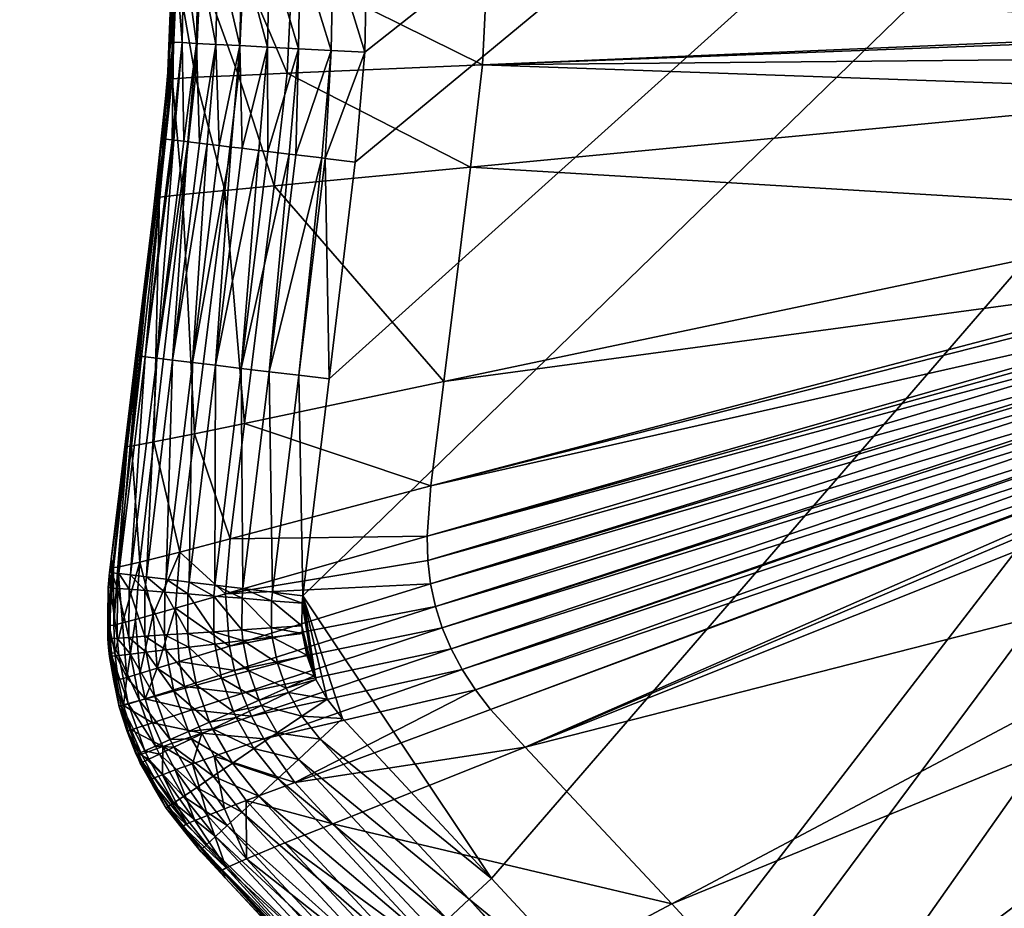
# Model space of a CAD drawing. Header units: millimetres. Extents: x -63483 to 63483, y -19044 to 19056.
# Tile 342 of 569: x 38139 to 40710, y -2443 to -122. Entities that reach past the tile are written whole.
import ezdxf

# ---------------------------------------------------------------- set-up
doc = ezdxf.new("R2010")
doc.units = ezdxf.units.MM
doc.layers.get('0').update_dxf_attribs({"true_color": 0xe1578f})

msp = doc.modelspace()

# ---------------------------------------------------------------- meshes
at = {"color": 156, "true_color": 0x083d8a}
mesh = msp.add_polyface(dxfattribs=at)
corners = [(0.1, -19043.6, 19037.2), (44450.1, -19043.6, 19122.2), (0.1, -19043.6, 19122.2), (0.1, 19056.4, 19122.2), (0.1, 19056.4, 19037.2), (44450.1, 19056.4, 19037.2), (0.1, 19018.3, 19160.3), (0.1, -19005.5, 19160.3), (44450.1, 19018.3, 19160.3), (0.1, 16437.5, 18398.3), (0.1, -16424.8, 18398.3), (44450.1, -16424.8, 18398.3), (0.1, -17079.2, 18484.1), (44450.1, -19015.3, 19000.4), (0.1, -19015.3, 19000.4), (0.1, 19028.1, 19000.4), (0.1, 17092, 18484.1), (44450.1, 17092, 18484.1), (44450.1, 16437.5, 18398.3), (0.1, 16767.6, 18419.9), (44450.1, 16767.6, 18419.9), (44450.1, -16754.8, 18419.9), (0.1, -16754.8, 18419.9), (44450.1, -17079.2, 18484.1), (44450.1, -19043, 19128.9), (0.1, -19043, 19128.9), (44450.1, -19041.3, 19135.3), (0.1, -19041.3, 19135.3), (44450.1, -19038.5, 19141.3), (0.1, -19038.5, 19141.3), (44450.1, -19034.7, 19146.7), (0.1, -19034.7, 19146.7), (44450.1, -19030, 19151.4), (0.1, -19030, 19151.4), (44450.1, -19024.6, 19155.2), (0.1, -19024.6, 19155.2), (44450.1, -19018.5, 19158), (0.1, -19018.5, 19158), (44450.1, -19012.1, 19159.8), (0.1, -19012.1, 19159.8), (44450.1, -19005.5, 19160.3), (44450.1, 19056.4, 19122.2), (0.1, 19055.8, 19128.9), (44450.1, 19055.8, 19128.9), (0.1, 19054.1, 19135.3), (44450.1, 19054.1, 19135.3), (0.1, 19051.3, 19141.3), (44450.1, 19051.3, 19141.3), (0.1, 19047.5, 19146.7), (44450.1, 19047.5, 19146.7), (0.1, 19042.8, 19151.4), (44450.1, 19042.8, 19151.4), (0.1, 19037.3, 19155.2), (44450.1, 19037.3, 19155.2), (0.1, 19031.3, 19158), (44450.1, 19031.3, 19158), (0.1, 19024.9, 19159.8), (0.1, -19041.6, 19025), (0.1, -19039.1, 19019.2), (0.1, -19035.7, 19014), (0.1, 19054.4, 19024.9), (0.1, 19034, 19002.5), (0.1, 19039.4, 19005.5), (0.1, -19031.5, 19009.4), (0.1, -19026.6, 19005.5), (0.1, -19021.2, 19002.5), (0.1, 19044.3, 19009.4), (0.1, 19048.5, 19014), (0.1, 19051.9, 19019.2)]
mesh.append_faces([[corners[k] for k in face] for face in [(0, 1, 2), (3, 4, 5), (6, 7, 8), (9, 10, 11), (12, 13, 14), (15, 16, 17), (9, 18, 19), (19, 20, 16), (21, 10, 22), (23, 22, 12), (2, 24, 25), (25, 26, 27), (27, 28, 29), (29, 30, 31), (31, 32, 33), (33, 34, 35), (35, 36, 37), (37, 38, 39), (39, 40, 7), (3, 41, 42), (42, 43, 44), (44, 45, 46), (47, 46, 48), (49, 48, 50), (51, 50, 52), (53, 52, 54), (55, 54, 56), (7, 25, 27), (35, 37, 33), (33, 37, 31), (27, 29, 7), (7, 29, 31), (7, 31, 39), (39, 31, 37), (12, 22, 10), (6, 9, 19), (6, 0, 2), (6, 2, 7), (15, 4, 6), (15, 6, 16), (16, 6, 19), (14, 0, 12), (12, 0, 6), (12, 6, 10), (6, 10, 9), (57, 14, 58), (58, 14, 59), (60, 15, 61), (60, 61, 62), (63, 59, 14), (63, 14, 64), (64, 14, 65), (66, 67, 62), (62, 67, 68), (62, 68, 60), (7, 31, 33), (7, 33, 39), (39, 33, 37), (4, 3, 6), (54, 50, 48), (48, 6, 56), (48, 56, 54)]], dxfattribs={"color": 156})
mesh = msp.add_polyface(dxfattribs=at)
corners = [(44450.1, -19043.6, 19037.2), (44450.1, -19043.6, 19122.2), (0.1, -19043.6, 19037.2), (0.1, 19056.4, 19122.2), (44450.1, 19056.4, 19037.2), (44450.1, 19056.4, 19122.2), (44450.1, 19018.3, 19160.3), (0.1, -19005.5, 19160.3), (44450.1, -19005.5, 19160.3), (0.1, 16437.5, 18398.3), (44450.1, -16424.8, 18398.3), (44450.1, 16437.5, 18398.3), (45442.2, -16394.8, 18398.3), (44450.1, -17079.2, 18484.1), (44450.1, -19015.3, 19000.4), (0.1, -17079.2, 18484.1), (0.1, 19028.1, 19000.4), (44450.1, 17092, 18484.1), (44450.1, 19028.1, 19000.4), (0.1, 16767.6, 18419.9), (44450.1, 16767.6, 18419.9), (0.1, 17092, 18484.1), (0.1, -16424.8, 18398.3), (44450.1, -16754.8, 18419.9), (0.1, -16754.8, 18419.9), (0.1, -19043.6, 19122.2), (44450.1, -19043, 19128.9), (0.1, -19043, 19128.9), (44450.1, -19041.3, 19135.3), (0.1, -19041.3, 19135.3), (44450.1, -19038.5, 19141.3), (0.1, -19038.5, 19141.3), (44450.1, -19034.7, 19146.7), (0.1, -19034.7, 19146.7), (44450.1, -19030, 19151.4), (0.1, -19030, 19151.4), (44450.1, -19024.6, 19155.2), (0.1, -19024.6, 19155.2), (44450.1, -19018.5, 19158), (0.1, -19018.5, 19158), (44450.1, -19012.1, 19159.8), (0.1, -19012.1, 19159.8), (0.1, 19055.8, 19128.9), (44450.1, 19055.8, 19128.9), (0.1, 19054.1, 19135.3), (44450.1, 19054.1, 19135.3), (0.1, 19051.3, 19141.3), (44450.1, 19051.3, 19141.3), (0.1, 19047.5, 19146.7), (44450.1, 19047.5, 19146.7), (0.1, 19042.8, 19151.4), (44450.1, 19042.8, 19151.4), (0.1, 19037.3, 19155.2), (44450.1, 19037.3, 19155.2), (0.1, 19031.3, 19158), (44450.1, 19031.3, 19158), (0.1, 19024.9, 19159.8), (44450.1, 19024.9, 19159.8), (0.1, 19018.3, 19160.3), (0.1, -19043.1, 19031), (44450.1, -19043.1, 19031), (0.1, -19041.6, 19025), (44450.1, -19041.6, 19025), (0.1, -19039.1, 19019.2), (44450.1, -19039.1, 19019.2), (0.1, -19035.7, 19014), (44450.1, -19035.7, 19014), (0.1, -19031.5, 19009.4), (44450.1, -19031.5, 19009.4), (0.1, -19026.6, 19005.5), (44450.1, -19026.6, 19005.5), (0.1, -19021.2, 19002.5), (44450.1, -19021.2, 19002.5), (0.1, -19015.3, 19000.4), (0.1, 19056.4, 19037.2), (44450.1, 19055.9, 19031), (0.1, 19055.9, 19031), (44450.1, 19054.4, 19024.9), (0.1, 19054.4, 19024.9), (44450.1, 19051.9, 19019.2), (0.1, 19051.9, 19019.2), (44450.1, 19048.5, 19014), (0.1, 19048.5, 19014), (44450.1, 19044.3, 19009.4), (0.1, 19044.3, 19009.4), (44450.1, 19039.4, 19005.5), (0.1, 19039.4, 19005.5), (44450.1, 19034, 19002.5), (0.1, 19034, 19002.5)]
mesh.append_faces([[corners[k] for k in face] for face in [(0, 1, 2), (3, 4, 5), (6, 7, 8), (9, 10, 11), (12, 11, 10), (13, 14, 15), (16, 17, 18), (19, 11, 20), (21, 20, 17), (10, 22, 23), (23, 24, 13), (25, 1, 26), (27, 26, 28), (29, 28, 30), (31, 30, 32), (33, 32, 34), (35, 34, 36), (37, 36, 38), (39, 38, 40), (41, 40, 8), (42, 5, 43), (44, 43, 45), (45, 46, 47), (47, 48, 49), (49, 50, 51), (51, 52, 53), (53, 54, 55), (55, 56, 57), (57, 56, 58), (57, 58, 6), (0, 2, 59), (0, 59, 60), (60, 59, 61), (60, 61, 62), (62, 61, 63), (62, 63, 64), (64, 63, 65), (64, 65, 66), (66, 65, 67), (66, 67, 68), (68, 67, 69), (68, 69, 70), (70, 69, 71), (70, 71, 72), (72, 71, 73), (72, 73, 14), (4, 74, 75), (75, 74, 76), (75, 76, 77), (77, 76, 78), (77, 78, 79), (79, 78, 80), (79, 80, 81), (81, 80, 82), (81, 82, 83), (83, 82, 84), (83, 84, 85), (85, 84, 86), (85, 86, 87), (87, 86, 88), (87, 88, 18), (18, 88, 16)]], dxfattribs={"color": 156})
mesh = msp.add_polyface(dxfattribs=at)
corners = [(41368.1, 1107.5, 18423.7), (41388.6, 1141.6, 18423.7), (41383, 1134.5, 18423.7), (38946.7, -1060.5, 389.7), (39015.2, -493.8, 389.7), (45919.1, 5217.5, 389.7), (39040.1, -206.8, 389.7), (39045.3, 62.4, 389.7), (39032.8, 331.5, 389.7), (39015.2, 506.6, 389.7), (38946.7, 1073.2, 389.7), (38878.2, -1627.1, 389.7), (39370.7, -2365.4, 389.7), (41872.3, 1670.8, 18423.7), (41897.7, 1703.1, 18423.7), (40210.7, 2845.1, 9678.9), (41991.6, 1822.3, 18423.7), (40359, 3037.1, 9678.3), (41995.8, 1829, 18423.7), (40493.5, 3250.3, 9679.6), (42080.7, 1964.2, 18423.7), (42099.8, 1994.6, 18423.7), (39328.9, 1885.4, 9692.2), (39368.5, 1936.6, 9691.7), (41413.3, 1173, 18423.7), (39458.6, 2034.9, 9690.6), (41306.3, 843.4, 18423.7), (41306.8, 879.5, 18423.7), (39202.5, 1483.6, 9692.1), (39212, 1608.5, 9692.7), (41307.4, 921, 18423.7), (41314.1, 958.6, 18423.7), (39224.5, 1667.3, 9692.9), (41320.7, 995.2, 18423.7), (39242, 1723.2, 9692.9), (41334.9, 1035.3, 18423.7), (39265.4, 1778.2, 9692.8), (41346.6, 1068.4, 18423.7), (39294.4, 1832.4, 9692.5), (39347.6, 253, 9679.2), (41380.1, 233.4, 18423.7), (39316.3, 520.1, 9681.6), (41369, 324.5, 18423.7), (39246.8, 1079.8, 9688.2), (41330.3, 641.5, 18423.7), (39212.9, 1352.8, 9691.1), (41311, 799.9, 18423.7), (41308.7, 819.1, 18423.7), (41430.9, 1195.4, 18423.7), (41465.8, 1232.9, 18423.7), (39841.6, 2444.5, 9684.2), (41683.4, 1466.6, 18423.7), (41833, 1627.3, 18423.7), (42237.4, 2242.3, 18423.7), (40762.1, 3735.2, 9685.6), (42386.3, 2510.4, 18423.7), (39359.4, 6.4, 9678.2), (41393.7, 30.4, 18423.7), (41384.6, 165.7, 18423.7), (39788.6, 3130.9, 7492.6), (39204.7, 1547, 9692.5)]
mesh.append_faces([[corners[k] for k in face] for face in [(0, 1, 2), (3, 4, 5), (5, 4, 6), (5, 6, 7), (7, 8, 5), (5, 8, 9), (5, 9, 10), (3, 5, 11), (11, 5, 12), (13, 14, 15), (15, 14, 16), (15, 16, 17), (17, 16, 18), (17, 18, 19), (19, 18, 20), (19, 20, 21), (0, 2, 22), (22, 2, 1), (22, 1, 23), (23, 1, 24), (23, 24, 25), (26, 27, 28), (29, 30, 31), (32, 31, 33), (34, 33, 35), (34, 35, 36), (36, 35, 37), (36, 37, 38), (39, 40, 41), (41, 40, 42), (41, 42, 43), (43, 42, 44), (45, 44, 46), (28, 46, 47), (28, 47, 26), (24, 48, 25), (25, 48, 49), (25, 49, 50), (50, 49, 51), (50, 51, 15), (15, 51, 52), (15, 52, 13), (21, 53, 54), (54, 53, 55), (56, 57, 39), (39, 57, 58), (39, 58, 40), (37, 0, 38), (38, 0, 22), (59, 50, 15), (60, 27, 30)]], dxfattribs={"color": 156})
mesh = msp.add_polyface(dxfattribs=at)
corners = [(41896.9, -1691.1, 18423.7), (41963.3, -1770.7, 18423.7), (45417.4, 2905.8, 18423.7), (41994.4, -1817.2, 18423.7), (42070.5, -1931, 18423.7), (45371.8, -2907.9, 18423.7), (45487, -2875.3, 18423.7), (45557.3, -2855.4, 18423.7), (45614.7, -2843.3, 18423.7), (42099.8, -1981.8, 18423.7), (43285.5, -2843.3, 18423.7), (42081.9, -1950.6, 18423.7), (43413.3, -2875.5, 18423.7), (43482.8, -2893, 18423.7), (42237.4, -2229.5, 18423.7), (42386.3, -2497.6, 18423.7), (42393.3, -2508.1, 18423.7), (42429.4, -2562, 18423.7), (42439.6, -2572.9, 18423.7), (42466.9, -2602, 18423.7), (41683.4, -1453.8, 18423.7), (41833, -1614.5, 18423.7), (42481.1, -2617.1, 18423.7), (42496.2, -2628.7, 18423.7), (42527.9, -2653, 18423.7), (45642.1, -2837.9, 18423.7), (42542.6, -2664.4, 18423.7), (42596.5, -2693.2, 18423.7), (42609.1, -2699.9, 18423.7), (42633.3, -2708.1, 18423.7), (42682.6, -2724.9, 18423.7), (42706.4, -2730.2, 18423.7), (42788.1, -2746.1, 18423.7), (45919.1, 5217.5, 389.7), (40198.7, -3346, 389.7), (40044.6, -3125.2, 389.7), (42981.1, -5204.7, 389.7), (42726.7, -5116.6, 389.7), (40902.5, -4590.3, 389.7), (40624.8, -4091.6, 389.7), (40347.2, -3592.9, 389.7), (42466.9, -5045.4, 389.7), (42294.9, -5008, 389.7), (41734.8, -4898, 389.7), (39876.3, -2914.8, 389.7), (39759.2, -2783.5, 389.7), (39370.7, -2365.4, 389.7), (41174.8, -4788.1, 389.7), (41112.4, -4771, 389.7), (41058.4, -4746.8, 389.7), (43764.1, -5557.4, 389.7), (43246.4, -5317.1, 389.7), (41049.1, -4741.6, 389.7), (41001.7, -4709.2, 389.7), (40959.9, -4670.2, 389.7), (40946.5, -4654.9, 389.7), (40912, -4606.8, 389.7), (40762.1, -3722.5, 9685.6), (40493.5, -3237.5, 9679.6)]
mesh.append_faces([[corners[k] for k in face] for face in [(0, 1, 2), (1, 3, 2), (2, 3, 4), (5, 6, 4), (4, 6, 7), (4, 7, 8), (9, 10, 11), (11, 10, 4), (10, 12, 4), (4, 12, 13), (4, 13, 5), (9, 14, 10), (10, 14, 15), (10, 15, 16), (16, 17, 10), (10, 17, 18), (10, 18, 19), (2, 20, 21), (2, 21, 0), (19, 22, 10), (10, 22, 23), (10, 23, 24), (8, 25, 4), (24, 26, 10), (27, 28, 29), (30, 31, 29), (29, 32, 27), (33, 34, 35), (33, 36, 37), (38, 39, 33), (33, 39, 40), (33, 40, 34), (37, 41, 33), (33, 41, 42), (33, 42, 43), (35, 44, 33), (33, 44, 45), (33, 45, 46), (43, 47, 33), (33, 47, 48), (33, 48, 49), (33, 50, 51), (33, 51, 36), (49, 52, 33), (33, 52, 53), (33, 53, 54), (54, 55, 33), (33, 55, 56), (33, 56, 38), (57, 14, 9), (58, 9, 11), (58, 11, 4)]], dxfattribs={"color": 156})
mesh = msp.add_polyface(dxfattribs=at)
corners = [(38537.4, 55.4, 897.7), (38536.4, 6.4, 897.7), (38537.7, 6.4, 5278.6), (38510.9, -432.7, 897.6), (38525.2, -279, 5279.5), (38522.5, -299.5, 897.6), (38532.8, -180.4, 897.7), (38537.2, -276.1, 5840.3), (38564.5, -578.6, 6399.9), (38598.4, -272.3, 6397.1), (38549.8, 6.4, 5839.3), (38611.2, 6.4, 6396), (38674.9, -568.5, 6949.7), (38710.2, -267.4, 6946.5), (38723.6, 6.4, 6945.3), (38850.8, 6.4, 7491.9), (38837.7, -262, 7493.1), (38803.2, -556.3, 7496.1), (38545.1, 55.5, 809.5), (38718.8, 57.9, 508.6), (38791.4, 58.9, 457.8), (38786.5, -193.6, 457.8), (38714.1, -189.8, 508.6), (38605.4, 56.4, 643.7), (38656.2, 57, 571.2), (38651.5, -186.6, 571.2), (38600.8, -183.9, 643.7), (38540.6, -180.8, 809.5), (38563.4, -182, 723.9), (38568, 55.8, 724), (38787, -466.2, 446.6), (38866.6, -197.8, 420.4), (38871.6, 60, 420.4), (38763.1, -463.3, 457.8), (38719.9, -458, 488.2), (38691.1, -454.6, 508.5), (38660, -450.8, 539.8), (38628.9, -447, 571.1), (38608.7, -444.6, 600.1), (38578.5, -440.9, 643.6), (38567.3, -439.6, 667.7), (38541.3, -436.4, 723.9), (38536.8, -435.9, 741), (38518.6, -433.7, 809.4), (38517.8, -433.6, 818.2)]
mesh.append_faces([[corners[k] for k in face] for face in [(0, 1, 2), (3, 4, 5), (2, 1, 4), (4, 1, 6), (4, 6, 5), (7, 8, 9), (7, 9, 10), (10, 9, 11), (9, 12, 13), (9, 13, 11), (11, 13, 14), (10, 2, 7), (7, 2, 4), (15, 14, 16), (16, 14, 13), (16, 13, 17), (0, 18, 1), (19, 20, 21), (19, 21, 22), (23, 24, 25), (23, 25, 26), (6, 1, 27), (27, 1, 18), (27, 18, 28), (28, 18, 29), (30, 21, 31), (31, 21, 20), (31, 20, 32), (30, 33, 21), (21, 33, 34), (21, 34, 22), (22, 34, 35), (22, 35, 36), (36, 25, 22), (22, 25, 24), (22, 24, 19), (36, 37, 25), (25, 37, 38), (25, 38, 26), (26, 38, 39), (26, 39, 40), (40, 28, 26), (26, 28, 29), (26, 29, 23), (40, 41, 28), (28, 41, 42), (28, 42, 27), (27, 42, 43), (27, 43, 44), (44, 3, 27), (27, 3, 5), (27, 5, 6)]], dxfattribs={"color": 156})
mesh = msp.add_polyface(dxfattribs=at)
corners = [(38878.2, -1627.1, 389.7), (39370.7, -2365.4, 389.7), (38982.2, -1947.2, 389.7), (38941.8, -1896.8, 389.7), (38912.3, -1845.4, 389.7), (38907.9, -1835.7, 389.7), (38888.6, -1781.6, 389.7), (38877.7, -1725.6, 389.7), (38875.8, -1705.3, 389.7), (38876.2, -1646.1, 389.7), (38857.6, -2114.5, 7508.7), (39328.9, -1872.6, 9692.2), (38776.3, -2000.7, 7509.7), (39294.4, -1819.7, 9692.5), (38744.6, -1941.8, 7510), (39265.4, -1765.4, 9692.8), (38719.2, -1882.3, 7510.1), (39242, -1710.4, 9692.9), (38700.3, -1821.9, 7510.1), (39224.5, -1654.5, 9692.9), (38686.9, -1758.1, 7510), (39212, -1595.7, 9692.7), (39458.5, -2022.1, 9690.6), (39368.5, -1923.8, 9691.7), (39204.7, -1534.3, 9692.5), (38676.8, -1621.8, 7509.2), (39202.5, -1470.8, 9692.1), (38688.4, -1478.2, 7507.9), (39212.9, -1340, 9691.1), (38725.9, -1176.7, 7504.4), (39246.8, -1067.1, 9688.2), (38803.2, -556.3, 7496.1), (39316.3, -507.4, 9681.6), (38837.7, -262, 7493.1), (39347.6, -240.2, 9679.2), (38850.8, 6.4, 7491.9), (39359.4, 6.4, 9678.2), (38871.6, 60, 420.4), (38957.1, 61.2, 397.5), (38952, -202.2, 397.5), (38866.6, -197.8, 420.4), (39040.1, -206.8, 389.7), (39015.2, -493.8, 389.7), (38936.4, -484.3, 396.7), (39045.3, 62.4, 389.7), (38927.6, -483.2, 397.5), (38859.7, -475, 415.8), (38946.7, -1060.5, 389.7), (38867.8, -1050.9, 396), (38811.9, -1802.5, 396), (38835.2, -1868, 396), (38840.6, -1879.7, 396), (38875.9, -1941.4, 396), (38923.9, -2001.4, 396), (38811.7, -1984.9, 414.6)]
mesh.append_faces([[corners[k] for k in face] for face in [(0, 1, 2), (2, 3, 0), (0, 3, 4), (0, 4, 5), (5, 6, 7), (7, 8, 5), (5, 8, 9), (5, 9, 0), (10, 11, 12), (12, 11, 13), (12, 13, 14), (14, 13, 15), (14, 15, 16), (16, 15, 17), (16, 17, 18), (18, 17, 19), (18, 19, 20), (20, 19, 21), (10, 22, 23), (10, 23, 11), (21, 24, 25), (25, 24, 26), (27, 26, 28), (27, 28, 29), (29, 28, 30), (29, 30, 31), (31, 30, 32), (31, 32, 33), (33, 32, 34), (33, 34, 35), (35, 34, 36), (37, 38, 39), (37, 39, 40), (41, 42, 43), (43, 39, 41), (41, 39, 38), (41, 38, 44), (43, 45, 39), (39, 45, 46), (39, 46, 40), (42, 47, 43), (43, 47, 48), (43, 48, 45), (0, 48, 47), (5, 49, 6), (4, 50, 5), (4, 3, 51), (51, 3, 52), (53, 54, 52), (53, 52, 2), (2, 52, 3), (53, 2, 1)]], dxfattribs={"color": 156})
mesh = msp.add_polyface(dxfattribs=at)
corners = [(41305.7, -883.8, 18423.7), (41306.3, -866.8, 18423.7), (39202.5, -1470.8, 9692.1), (41386.3, -162.3, 18423.7), (41386.6, -153.1, 18423.7), (39347.6, -240.2, 9679.2), (39359.4, 6.4, 9678.2), (39212.9, -1340, 9691.1), (39242, -1710.4, 9692.9), (41334.1, -1022.9, 18423.7), (39224.5, -1654.5, 9692.9), (41322.8, -984.6, 18423.7), (39212, -1595.7, 9692.7), (41315.1, -958.7, 18423.7), (39294.4, -1819.7, 9692.5), (39328.9, -1872.6, 9692.2), (41389.4, -1128.3, 18423.7), (41370, -1100.9, 18423.7), (41367.3, -1095.3, 18423.7), (39265.4, -1765.4, 9692.8), (41349.9, -1059.4, 18423.7), (41337.1, -1033.1, 18423.7), (41308.5, -906.4, 18423.7), (39204.7, -1534.3, 9692.5), (41313.5, -946, 18423.7), (41308.7, -806.3, 18423.7), (41311, -787.2, 18423.7), (39246.8, -1067.1, 9688.2), (41330.3, -628.7, 18423.7), (39316.3, -507.4, 9681.6), (41369, -311.7, 18423.7), (41380.1, -220.6, 18423.7), (40210.7, -2832.4, 9678.9), (40359, -3024.3, 9678.3), (41963.3, -1770.7, 18423.7), (40493.5, -3237.5, 9679.6), (42070.5, -1931, 18423.7), (41994.4, -1817.2, 18423.7), (41465.8, -1220.1, 18423.7), (39458.5, -2022.1, 9690.6), (41683.4, -1453.8, 18423.7), (39841.6, -2431.7, 9684.2), (41833, -1614.5, 18423.7), (41896.9, -1691.1, 18423.7), (41412.4, -1160.9, 18423.7), (39368.5, -1923.8, 9691.7), (41414.8, -1164.3, 18423.7), (41430.9, -1182.6, 18423.7), (40762.1, -3722.5, 9685.6), (42099.8, -1981.8, 18423.7), (41392.8, 6.4, 18423.7), (41393.7, 30.4, 18423.7), (39788.6, -3118.1, 7492.7), (40044.6, -3125.2, 389.7), (39809.3, -2972.2, 397.5), (39876.3, -2914.8, 389.7)]
mesh.append_faces([[corners[k] for k in face] for face in [(0, 1, 2), (3, 4, 5), (5, 4, 6), (2, 1, 7), (8, 9, 10), (10, 9, 11), (10, 11, 12), (12, 11, 13), (14, 15, 16), (16, 17, 14), (14, 17, 18), (14, 18, 19), (19, 18, 20), (19, 20, 8), (8, 20, 21), (8, 21, 9), (0, 2, 22), (22, 2, 23), (22, 23, 24), (1, 25, 7), (7, 25, 26), (7, 26, 27), (27, 26, 28), (27, 28, 29), (29, 28, 30), (29, 30, 5), (5, 30, 31), (5, 31, 3), (32, 33, 34), (35, 36, 33), (33, 36, 37), (33, 37, 34), (38, 39, 40), (40, 39, 41), (40, 41, 42), (42, 41, 32), (42, 32, 43), (43, 32, 34), (44, 45, 46), (46, 45, 39), (46, 39, 47), (47, 39, 38), (48, 49, 35), (4, 50, 6), (6, 50, 51), (52, 33, 32), (15, 45, 44), (15, 44, 16), (13, 24, 12), (12, 24, 23), (53, 54, 55)]], dxfattribs={"color": 156})
mesh = msp.add_polyface(dxfattribs=at)
corners = [(38442.3, -999.5, 898.2), (38415.2, -1223.7, 898.4), (38419.4, -1236.7, 5288), (38489.8, -606.8, 897.8), (38492, -588.4, 5281.8), (38510.9, -432.7, 897.6), (38525.2, -279, 5279.5), (38431.4, -1235.9, 5849.7), (38489.5, -1225.1, 6407.6), (38504.1, -585.2, 5842.8), (38564.5, -578.6, 6399.9), (38537.2, -276.1, 5840.3), (38595.8, -1204, 6958.4), (38674.9, -568.5, 6949.7), (38598.4, -272.3, 6397.1), (38803.2, -556.3, 7496.1), (38710.2, -267.4, 6946.5), (38725.9, -1176.7, 7504.4), (38866.6, -197.8, 420.4), (38859.7, -475, 415.8), (38842.7, -472.9, 420.4), (38787, -466.2, 446.6), (38927.6, -483.2, 397.5), (38867.8, -1050.9, 396), (38790.8, -1041.6, 414.6), (38717.6, -1032.8, 445.2), (38763.1, -463.3, 457.8), (38650.1, -1024.6, 486.9), (38719.9, -458, 488.2), (38691.1, -454.6, 508.5), (38589.9, -1017.4, 538.7), (38660, -450.8, 539.8), (38628.9, -447, 571.1), (38538.5, -1011.2, 599.3), (38608.7, -444.6, 600.1), (38578.5, -440.9, 643.6), (38497.2, -1006.2, 667.4), (38567.3, -439.6, 667.7), (38541.3, -436.4, 723.9), (38466.9, -1002.5, 741.1), (38536.8, -435.9, 741), (38518.6, -433.7, 809.4), (38448.5, -1000.3, 818.6), (38517.8, -433.6, 818.2), (38398.3, -1568.9, 741.5), (38428.5, -1572.6, 667.7), (38469.8, -1577.6, 599.6), (38521.2, -1583.8, 538.9)]
mesh.append_faces([[corners[k] for k in face] for face in [(0, 1, 2), (0, 2, 3), (3, 2, 4), (3, 4, 5), (5, 4, 6), (7, 8, 9), (9, 8, 10), (9, 10, 11), (8, 12, 10), (10, 12, 13), (10, 13, 14), (11, 6, 9), (9, 6, 4), (9, 4, 7), (7, 4, 2), (15, 16, 13), (15, 13, 17), (17, 13, 12), (18, 19, 20), (18, 20, 21), (22, 23, 24), (22, 24, 19), (19, 24, 20), (20, 24, 25), (20, 25, 21), (21, 25, 26), (26, 25, 27), (26, 27, 28), (28, 27, 29), (29, 27, 30), (29, 30, 31), (31, 30, 32), (32, 30, 33), (32, 33, 34), (34, 33, 35), (35, 33, 36), (35, 36, 37), (37, 36, 38), (38, 36, 39), (38, 39, 40), (40, 39, 41), (41, 39, 42), (41, 42, 43), (42, 1, 0), (42, 0, 43), (43, 0, 3), (43, 3, 5), (44, 42, 39), (45, 39, 36), (46, 36, 33), (47, 33, 30)]], dxfattribs={"color": 156})
mesh = msp.add_polyface(dxfattribs=at)
corners = [(38487.9, -1675.8, 6688.8), (38545.7, -1659.5, 6963.4), (38557.5, -1512.7, 6962.1), (38419.4, -1236.7, 5288), (38415.2, -1223.7, 898.4), (38378.1, -1531.3, 898.7), (38383.7, -1552.8, 5290.6), (38373.9, -1566, 898.7), (38369.8, -1605.6, 898.6), (38395.6, -1552.4, 5852.6), (38407.3, -1697.8, 6133.6), (38452.9, -1539.2, 6410.9), (38431.4, -1235.9, 5849.7), (38489.5, -1225.1, 6407.6), (38595.8, -1204, 6958.4), (38384.7, -1703.3, 5853.7), (38725.9, -1176.7, 7504.4), (38688.4, -1478.2, 7507.9), (38676.8, -1621.8, 7509.2), (39202.5, -1470.8, 9692.1), (38448.5, -1000.3, 818.6), (38379.9, -1566.7, 819.1), (38398.3, -1568.9, 741.5), (38466.9, -1002.5, 741.1), (38428.5, -1572.6, 667.7), (38497.2, -1006.2, 667.4), (38469.8, -1577.6, 599.6), (38538.5, -1011.2, 599.3), (38521.2, -1583.8, 538.9), (38589.9, -1017.4, 538.7), (38581.4, -1591.1, 487), (38650.1, -1024.6, 486.9), (38649, -1599.3, 445.2), (38717.6, -1032.8, 445.2), (38722.1, -1608.2, 414.7), (38790.8, -1041.6, 414.6), (38799.2, -1617.5, 396), (38867.8, -1050.9, 396), (38878.2, -1627.1, 389.7), (38375.9, -1606, 819.1), (38394.4, -1607.5, 741.4), (38424.7, -1609.9, 667.7), (38466.2, -1613.3, 599.6), (38517.8, -1617.4, 538.8), (38578.3, -1622.2, 487), (38646.1, -1627.7, 445.2), (38719.6, -1633.5, 414.7)]
mesh.append_faces([[corners[k] for k in face] for face in [(0, 1, 2), (3, 4, 5), (3, 5, 6), (6, 5, 7), (6, 7, 8), (9, 10, 11), (9, 11, 12), (12, 11, 13), (11, 0, 2), (11, 2, 13), (13, 2, 14), (12, 3, 9), (9, 3, 6), (9, 6, 15), (16, 14, 17), (17, 14, 2), (17, 2, 18), (18, 2, 1), (18, 19, 17), (5, 4, 20), (7, 5, 21), (21, 5, 20), (21, 20, 22), (22, 23, 24), (24, 25, 26), (26, 27, 28), (28, 29, 30), (30, 29, 31), (30, 31, 32), (32, 31, 33), (32, 33, 34), (34, 33, 35), (34, 35, 36), (36, 35, 37), (36, 37, 38), (8, 7, 39), (39, 7, 21), (39, 21, 40), (40, 21, 22), (40, 22, 41), (41, 22, 24), (41, 24, 42), (42, 24, 26), (42, 26, 43), (43, 26, 28), (43, 28, 44), (44, 28, 30), (44, 30, 45), (45, 30, 32), (45, 32, 46), (46, 32, 34)]], dxfattribs={"color": 156})
mesh = msp.add_polyface(dxfattribs=at)
corners = [(38407.3, -1697.8, 6133.6), (38441.7, -1688.6, 6412.1), (38452.9, -1539.2, 6410.9), (38383.7, -1552.8, 5290.6), (38369.8, -1605.6, 898.6), (38372.8, -1704.2, 5291.5), (38369.3, -1684.9, 898.4), (38375.8, -1777.7, 5291.9), (38368.9, -1739.2, 898.2), (38384.7, -1703.3, 5853.7), (38395.6, -1552.4, 5852.6), (38487.9, -1675.8, 6688.8), (38387.6, -1776.3, 5854.1), (38418.5, -1840.3, 6134.3), (38452.6, -1830.2, 6412.8), (38498.4, -1816.3, 6689.6), (38545.7, -1659.5, 6963.4), (38686.9, -1758.1, 7510), (39212, -1595.7, 9692.7), (38676.8, -1621.8, 7509.2), (38555.9, -1798.6, 6964.2), (38375.9, -1606, 819.1), (38719.6, -1633.5, 414.7), (38722.1, -1608.2, 414.7), (38796.9, -1639.7, 396), (38799.2, -1617.5, 396), (38876.2, -1646.1, 389.7), (38878.2, -1627.1, 389.7), (38375.1, -1738.8, 818.7), (38393.6, -1737.5, 741.1), (38394.4, -1607.5, 741.4), (38424, -1735.5, 667.4), (38424.7, -1609.9, 667.7), (38465.6, -1732.7, 599.4), (38466.2, -1613.3, 599.6), (38517.2, -1729.2, 538.7), (38517.8, -1617.4, 538.8), (38577.7, -1725.2, 486.9), (38578.3, -1622.2, 487), (38645.6, -1720.7, 445.2), (38646.1, -1627.7, 445.2), (38719.1, -1715.7, 414.6), (38796.5, -1710.6, 396), (38875.8, -1705.3, 389.7), (38520.9, -1768, 538.7), (38581.1, -1760.9, 486.8), (38648.6, -1752.9, 445.2), (38721.8, -1744.1, 414.6), (38798.7, -1735, 396), (38877.7, -1725.6, 389.7)]
mesh.append_faces([[corners[k] for k in face] for face in [(0, 1, 2), (3, 4, 5), (5, 4, 6), (5, 6, 7), (7, 6, 8), (9, 0, 10), (1, 11, 2), (9, 12, 0), (0, 13, 1), (1, 14, 11), (11, 15, 16), (9, 3, 5), (9, 5, 12), (17, 18, 19), (19, 16, 17), (17, 16, 20), (6, 4, 21), (22, 23, 24), (24, 23, 25), (24, 25, 26), (26, 25, 27), (8, 6, 28), (28, 6, 21), (28, 21, 29), (29, 21, 30), (29, 30, 31), (31, 30, 32), (31, 32, 33), (33, 32, 34), (33, 34, 35), (35, 34, 36), (35, 36, 37), (37, 36, 38), (37, 38, 39), (39, 38, 40), (39, 40, 41), (41, 40, 22), (41, 22, 42), (42, 22, 24), (42, 24, 43), (43, 24, 26), (44, 33, 35), (45, 35, 37), (45, 37, 46), (46, 37, 39), (46, 39, 47), (47, 39, 41), (47, 41, 48), (48, 41, 42), (48, 42, 49), (49, 42, 43)]], dxfattribs={"color": 156})
mesh = msp.add_polyface(dxfattribs=at)
corners = [(38486.2, -1959, 6413), (38614.6, -1985.8, 6964.3), (38588.8, -1925.1, 6964.4), (38466.6, -1896.4, 6413), (38569.5, -1863.7, 6964.4), (38498.4, -1816.3, 6689.6), (38555.9, -1798.6, 6964.2), (38545.7, -1659.5, 6963.4), (38686.9, -1758.1, 7510), (38700.3, -1821.9, 7510.1), (38719.2, -1882.3, 7510.1), (38744.6, -1941.8, 7510), (38776.3, -2000.7, 7509.7), (38520.9, -1768, 538.7), (38517.2, -1729.2, 538.7), (38581.1, -1760.9, 486.8), (38877.7, -1725.6, 389.7), (38888.6, -1781.6, 389.7), (38798.7, -1735, 396), (38811.9, -1802.5, 396), (38721.8, -1744.1, 414.6), (38737.1, -1822.9, 414.6), (38648.6, -1752.9, 445.2), (38666.1, -1842.3, 445.1), (38600.5, -1860.2, 486.8), (38542, -1876.1, 538.5), (38469.5, -1774.2, 599.3), (38492.1, -1889.7, 599.2), (38532.2, -2002.5, 599.2), (38579.5, -1981.5, 538.6), (38634.9, -1956.9, 486.8), (38697, -1929.3, 445.1), (38764.3, -1899.4, 414.6), (38835.2, -1868, 396), (38907.9, -1835.7, 389.7), (38588.1, -2000.2, 538.6), (38642.8, -1974.1, 486.8), (38704.1, -1944.8, 445.1), (38770.6, -1913.1, 414.6), (38840.6, -1879.7, 396), (38912.3, -1845.4, 389.7), (38875.9, -1941.4, 396), (38811.7, -1984.9, 414.6), (38750.7, -2026.2, 445.2)]
mesh.append_faces([[corners[k] for k in face] for face in [(0, 1, 2), (0, 2, 3), (3, 2, 4), (3, 4, 5), (5, 4, 6), (5, 6, 7), (8, 6, 9), (9, 6, 4), (9, 4, 10), (10, 4, 2), (10, 2, 11), (11, 2, 1), (11, 1, 12), (13, 14, 15), (16, 17, 18), (18, 17, 19), (18, 19, 20), (20, 19, 21), (20, 21, 22), (22, 21, 23), (22, 23, 15), (15, 23, 24), (15, 24, 13), (13, 24, 25), (13, 25, 26), (26, 25, 27), (28, 27, 29), (29, 27, 25), (29, 25, 30), (30, 25, 24), (30, 24, 31), (31, 24, 23), (31, 23, 32), (32, 23, 21), (32, 21, 33), (33, 21, 19), (33, 19, 34), (35, 29, 36), (36, 29, 30), (36, 30, 37), (37, 30, 31), (37, 31, 38), (38, 31, 32), (38, 32, 39), (39, 32, 33), (39, 33, 40), (39, 41, 38), (38, 41, 42), (38, 42, 37), (37, 42, 43), (37, 43, 36)]], dxfattribs={"color": 156})
mesh = msp.add_polyface(dxfattribs=at)
corners = [(38498.4, -1816.3, 6689.6), (38452.6, -1830.2, 6412.8), (38466.6, -1896.4, 6413), (38418.5, -1840.3, 6134.3), (38396.2, -1846.7, 5854.3), (38410.4, -1913.9, 5854.5), (38387.6, -1776.3, 5854.1), (38422.9, -1984, 897.8), (38419.5, -1981.6, 5292.3), (38399.2, -1916.9, 5292.3), (38398.5, -1915.2, 897.8), (38384.6, -1848.8, 5292.1), (38383.3, -1837.1, 898), (38373.2, -1785.6, 898.1), (38375.8, -1777.7, 5291.9), (38371, -1761.6, 898.2), (38368.9, -1739.2, 898.2), (38486.2, -1959, 6413), (38430.4, -1977.5, 5854.5), (38512.5, -2020.8, 6412.9), (38407.3, -1697.8, 6133.6), (38441.7, -1688.6, 6412.1), (38487.9, -1675.8, 6688.8), (38372.8, -1704.2, 5291.5), (38404.5, -1913.6, 818.3), (38375.1, -1738.8, 818.7), (38379.4, -1784.9, 818.6), (38397.8, -1782.7, 741), (38393.6, -1737.5, 741.1), (38428.1, -1779.1, 667.3), (38424, -1735.5, 667.4), (38469.5, -1774.2, 599.3), (38465.6, -1732.7, 599.4), (38520.9, -1768, 538.7), (38492.1, -1889.7, 599.2), (38451.9, -1900.7, 667.1), (38422.4, -1908.7, 740.8), (38449.2, -2039.3, 818.4), (38466.2, -2031.7, 740.8), (38494.1, -2019.4, 667.2), (38532.2, -2002.5, 599.2)]
mesh.append_faces([[corners[k] for k in face] for face in [(0, 1, 2), (3, 4, 5), (4, 3, 6), (7, 8, 9), (7, 9, 10), (10, 9, 11), (10, 11, 12), (12, 11, 13), (13, 11, 14), (13, 14, 15), (14, 16, 15), (1, 3, 2), (2, 3, 5), (2, 5, 17), (17, 5, 18), (17, 18, 19), (20, 6, 3), (21, 3, 1), (22, 1, 0), (6, 23, 14), (6, 14, 4), (4, 14, 11), (4, 11, 5), (5, 11, 9), (5, 9, 18), (18, 9, 8), (7, 10, 24), (15, 16, 25), (13, 15, 26), (26, 15, 25), (26, 25, 27), (27, 25, 28), (27, 28, 29), (29, 28, 30), (29, 30, 31), (31, 30, 32), (31, 32, 33), (31, 34, 29), (29, 34, 35), (29, 35, 27), (27, 35, 36), (27, 36, 26), (26, 36, 24), (24, 10, 26), (26, 10, 12), (26, 12, 13), (37, 7, 24), (38, 24, 36), (39, 36, 35), (39, 35, 40), (40, 35, 34)]], dxfattribs={"color": 156})
mesh = msp.add_polyface(dxfattribs=at)
corners = [(38487, -2122.2, 898.1), (38479.8, -2108.2, 5291.9), (38453.9, -2064.3, 897.9), (38446.4, -2045.3, 5292.2), (38449.8, -2055.4, 897.9), (38443.5, -2041.8, 897.9), (38419.5, -1981.6, 5292.3), (38422.9, -1984, 897.8), (38511.9, -2094.3, 6134), (38545.3, -2082, 6412.6), (38512.5, -2020.8, 6412.9), (38430.4, -1977.5, 5854.5), (38457, -2040.4, 5854.4), (38490.2, -2102.6, 5854.1), (38590.4, -2065.9, 6689.4), (38614.6, -1985.8, 6964.3), (38486.2, -1959, 6413), (38674, -2183.4, 6688.4), (38647.1, -2045.9, 6964), (38776.3, -2000.7, 7509.7), (38857.6, -2114.5, 7508.7), (38449.2, -2039.3, 818.4), (38404.5, -1913.6, 818.3), (38466.2, -2031.7, 740.8), (38422.4, -1908.7, 740.8), (38494.1, -2019.4, 667.2), (38459.5, -2061.6, 818.4), (38476.3, -2053.6, 740.9), (38503.8, -2040.4, 667.2), (38541.4, -2022.5, 599.2), (38532.2, -2002.5, 599.2), (38588.1, -2000.2, 538.6), (38579.5, -1981.5, 538.6), (38642.8, -1974.1, 486.8), (38750.7, -2026.2, 445.2), (38694.4, -2064.4, 486.9), (38644.2, -2098.4, 538.7), (38601.4, -2127.4, 599.4), (38566.9, -2150.8, 667.5), (38541.7, -2167.9, 741.2), (38763.3, -2150.7, 487), (38813.1, -2104.4, 445.2), (38867.1, -2054.2, 414.7), (38811.7, -1984.9, 414.6), (38923.9, -2001.4, 396)]
mesh.append_faces([[corners[k] for k in face] for face in [(0, 1, 2), (2, 1, 3), (2, 3, 4), (4, 3, 5), (5, 3, 6), (5, 6, 7), (8, 9, 10), (10, 11, 12), (10, 12, 8), (8, 12, 13), (9, 14, 10), (10, 14, 15), (10, 15, 16), (11, 6, 12), (12, 6, 3), (12, 3, 13), (13, 3, 1), (14, 17, 18), (14, 18, 15), (19, 15, 18), (19, 18, 20), (4, 5, 21), (5, 7, 21), (21, 22, 23), (23, 24, 25), (2, 4, 26), (26, 4, 21), (26, 21, 27), (27, 21, 23), (27, 23, 28), (28, 23, 25), (28, 25, 29), (29, 25, 30), (29, 30, 31), (31, 30, 32), (33, 34, 35), (33, 35, 31), (31, 35, 36), (31, 36, 29), (29, 36, 37), (29, 37, 28), (28, 37, 38), (28, 38, 27), (27, 39, 26), (26, 0, 2), (40, 36, 35), (40, 35, 41), (41, 35, 34), (41, 34, 42), (42, 34, 43), (42, 43, 44)]], dxfattribs={"color": 156})
mesh = msp.add_polyface(dxfattribs=at)
corners = [(38998.5, -2711.1, 898.2), (39098.6, -2818.9, 898), (39105.3, -2823, 5284.2), (38676, -2364, 898.6), (39116.5, -2817.8, 5845.5), (38667.9, -2343.9, 5290.1), (39169.6, -2789.5, 6402.9), (38677.8, -2337.2, 5852.1), (39266.1, -2737.3, 6953.1), (38731.7, -2313.7, 6410.3), (38831.5, -2272.6, 6961.4), (38956.7, -2222.6, 7507.3), (39381.2, -2676.2, 7499.3), (39788.6, -3118.1, 7492.7), (40210.7, -2832.4, 9678.9), (39841.6, -2431.7, 9684.2), (39458.5, -2022.1, 9690.6), (38857.6, -2114.5, 7508.7), (39016.6, -2694.2, 741.1), (39003, -2706.9, 818.6), (38614.6, -2288.9, 819.1), (39151.8, -2568.7, 486.9), (39107.4, -2609.9, 538.7), (38718.8, -2192, 538.9), (39255.6, -2472.3, 414.6), (39201.6, -2522.4, 445.2), (38813.1, -2104.4, 445.2), (38867.1, -2054.2, 414.7), (38923.9, -2001.4, 396), (39312.4, -2419.5, 396), (38763.3, -2150.7, 487), (39370.7, -2365.4, 389.7), (39759.2, -2783.5, 389.7), (39701, -2837.6, 396), (39694.7, -2843.5, 398.1), (39590.3, -2940.5, 445.1), (39632.2, -2901.5, 421.4), (39644.2, -2890.4, 414.6), (39573.7, -2955.9, 459), (39496.1, -3028, 538.5), (39520.8, -3005.1, 509.7), (39540.5, -2986.8, 486.7), (39475, -3047.6, 572.1), (39069.4, -2645.2, 599.3), (38680.9, -2227.3, 599.6), (39437.8, -3082.2, 644.4), (39038.9, -2673.5, 667.4), (38650.4, -2255.6, 667.7), (39410.3, -3107.8, 724.3), (38628.1, -2276.3, 741.5), (39393.2, -3123.7, 809.5), (39387.1, -3129.4, 897.6), (39809.3, -2972.2, 397.5), (39876.3, -2914.8, 389.7)]
mesh.append_faces([[corners[k] for k in face] for face in [(0, 1, 2), (0, 2, 3), (4, 5, 2), (4, 6, 7), (6, 8, 9), (9, 8, 10), (11, 10, 12), (12, 10, 8), (12, 8, 13), (13, 14, 12), (12, 14, 15), (12, 15, 11), (11, 15, 16), (11, 16, 17), (18, 19, 20), (21, 22, 23), (24, 25, 26), (27, 28, 29), (26, 25, 30), (28, 31, 29), (29, 31, 32), (29, 32, 33), (33, 34, 29), (29, 34, 24), (29, 24, 27), (27, 24, 26), (35, 25, 36), (36, 25, 24), (36, 24, 37), (37, 24, 34), (35, 38, 25), (25, 38, 21), (25, 21, 30), (30, 21, 23), (39, 22, 40), (40, 22, 21), (40, 21, 41), (41, 21, 38), (39, 42, 22), (22, 42, 43), (22, 43, 44), (43, 45, 46), (43, 46, 47), (46, 48, 18), (46, 18, 49), (18, 50, 19), (51, 1, 19), (19, 1, 0), (19, 0, 20), (52, 34, 33), (53, 33, 32)]], dxfattribs={"color": 156})
mesh = msp.add_polyface(dxfattribs=at)
corners = [(38676, -2364, 898.6), (39105.3, -2823, 5284.2), (38667.9, -2343.9, 5290.1), (38610.1, -2293.1, 898.7), (38564.8, -2229.3, 5291.2), (38574.2, -2248.1, 898.6), (38521.2, -2181.7, 898.3), (38479.8, -2108.2, 5291.9), (38487, -2122.2, 898.1), (38574.8, -2222.8, 5853.3), (38596.2, -2213.8, 6133.2), (38511.9, -2094.3, 6134), (38545.3, -2082, 6412.6), (38490.2, -2102.6, 5854.1), (38647.1, -2045.9, 6964), (38674, -2183.4, 6688.4), (38730.1, -2162.1, 6962.9), (38731.7, -2313.7, 6410.3), (38677.8, -2337.2, 5852.1), (38629.3, -2200.6, 6411.7), (38590.4, -2065.9, 6689.4), (39116.5, -2817.8, 5845.5), (39169.6, -2789.5, 6402.9), (38831.5, -2272.6, 6961.4), (38857.6, -2114.5, 7508.7), (38956.7, -2222.6, 7507.3), (38526.3, -2178.3, 818.8), (38476.3, -2053.6, 740.9), (38566.9, -2150.8, 667.5), (38541.7, -2167.9, 741.2), (38459.5, -2061.6, 818.4), (38614.6, -2288.9, 819.1), (38628.1, -2276.3, 741.5), (38650.4, -2255.6, 667.7), (38680.9, -2227.3, 599.6), (38601.4, -2127.4, 599.4), (38718.8, -2192, 538.9), (38644.2, -2098.4, 538.7), (38763.3, -2150.7, 487), (39107.4, -2609.9, 538.7), (39069.4, -2645.2, 599.3), (39038.9, -2673.5, 667.4), (39016.6, -2694.2, 741.1), (38998.5, -2711.1, 898.2)]
mesh.append_faces([[corners[k] for k in face] for face in [(0, 1, 2), (0, 2, 3), (3, 2, 4), (3, 4, 5), (5, 4, 6), (6, 4, 7), (6, 7, 8), (9, 10, 11), (11, 10, 12), (11, 13, 9), (14, 15, 16), (16, 15, 17), (9, 18, 10), (10, 18, 19), (10, 19, 12), (12, 19, 20), (13, 7, 9), (9, 7, 4), (9, 4, 18), (18, 4, 2), (18, 2, 21), (18, 22, 17), (18, 17, 19), (19, 17, 15), (19, 15, 20), (17, 23, 16), (24, 14, 16), (24, 16, 25), (25, 16, 23), (5, 6, 26), (27, 28, 29), (30, 29, 26), (26, 6, 30), (30, 6, 8), (3, 5, 31), (31, 5, 26), (31, 26, 32), (32, 26, 29), (32, 29, 33), (33, 29, 28), (33, 28, 34), (34, 28, 35), (34, 35, 36), (36, 35, 37), (36, 37, 38), (36, 39, 34), (34, 40, 33), (33, 41, 32), (32, 42, 31), (31, 43, 0), (31, 0, 3)]], dxfattribs={"color": 156})

doc.saveas('drawing.dxf')
